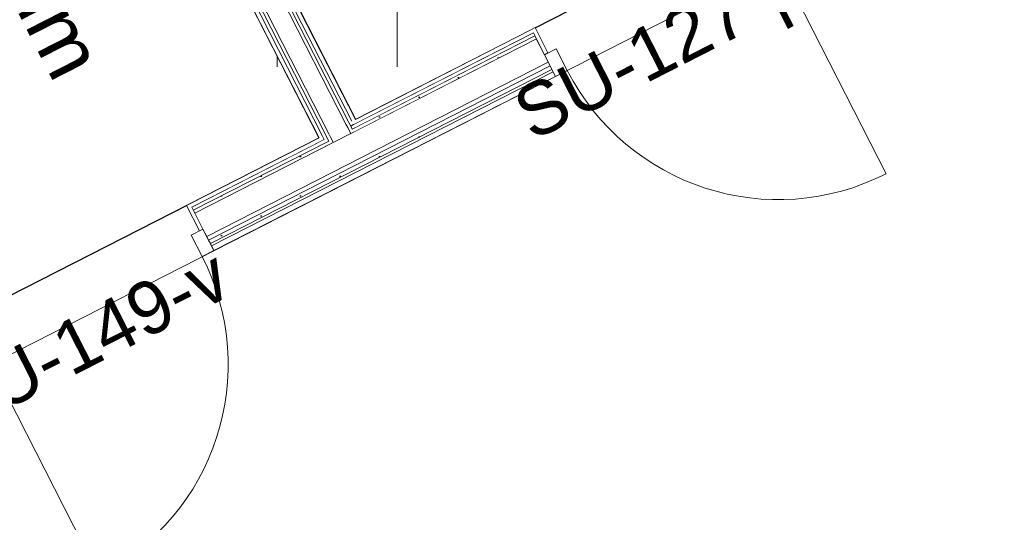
# Model space of a CAD drawing. Header units: metres. Extents: x 538891 to 1080079, y 6588829 to 13178720.
# Tile 515 of 1056: x 539908.93 to 539912.67, y 6589168.91 to 6589170.82. Entities that reach past the tile are written whole.
import ezdxf

# ---------------------------------------------------------------- set-up
doc = ezdxf.new("R2010")
doc.units = ezdxf.units.M
doc.header["$LTSCALE"] = 0.4
doc.header["$PDMODE"] = 1
doc.header["$PDSIZE"] = -2
doc.layers.add('AR', color=7, linetype='Continuous')
doc.layers.add('GEO', color=7, linetype='Continuous')
doc.styles.add('Arial', font='arial.ttf')
pattern_1 = [(0, (0, 0), (0, 0.075), [1e-05, -0.07499])]

# ---------------------------------------------------------------- blocks, each defined once
blk = doc.blocks.new('HEIN')
at = {"color": 7, "linetype": 'Continuous', "lineweight": 9}
for p, q in [((-0.4551, 0.7611), (-0.4551, -0.7611)), ((0.4551, 0.7611), (0.4551, -0.7611))]:
    blk.add_line(p, q, dxfattribs=at)

msp = doc.modelspace()

# ---------------------------------------------------------------- linework, layer by layer
at = {"layer": 'AR', "color": 7, "linetype": 'Continuous', "lineweight": 9}
for p, q in [((539911.8141, 6589171.0362), (539912.2232, 6589170.2346)), ((539908.8249, 6589169.5105), (539909.234, 6589168.7089))]:
    msp.add_line(p, q, dxfattribs=at)
at = {"layer": 'AR', "color": 9, "linetype": 'Continuous', "lineweight": 9, "true_color": 0xc9c5ab, "flags": 128}
msp.add_lwpolyline([(539908.8671, 6589165.6884), (539915.3691, 6589169.007), (539912.6771, 6589174.2813), (539911.3362, 6589173.5969), (539912.4718, 6589171.3719), (539907.3107, 6589168.7377)], close=True, dxfattribs=at)
at = {"layer": 'AR', "color": 7, "linetype": 'Continuous', "lineweight": 9, "flags": 128}
for points in [[(539908.8671, 6589165.6884), (539915.3691, 6589169.007), (539912.6771, 6589174.2813), (539911.3362, 6589173.5969), (539912.4718, 6589171.3719), (539907.3107, 6589168.7377)], [(539911.2699, 6589173.2868), (539909.2752, 6589172.2688), (539910.208, 6589170.441), (539912.2027, 6589171.4591)], [(539907.2198, 6589168.9158), (539910.07, 6589170.3706), (539909.0253, 6589172.4174), (539906.1751, 6589170.9627)]]:
    msp.add_lwpolyline(points, close=True, dxfattribs=at)
at = {"layer": 'AR', "color": 254, "linetype": 'Continuous', "lineweight": 25, "true_color": 0xd1d1d1, "flags": 128}
for points in [[(539911.2699, 6589173.2868), (539909.2752, 6589172.2688), (539910.208, 6589170.441), (539912.2027, 6589171.4591)], [(539907.2198, 6589168.9158), (539910.07, 6589170.3706), (539909.0253, 6589172.4174), (539906.1751, 6589170.9627)]]:
    msp.add_lwpolyline(points, close=True, dxfattribs=at)
at = {"layer": 'AR', "color": 7, "linetype": 'Continuous', "lineweight": 9}
for centre, start, end in [((539911.8141, 6589171.0362), 207.0398, 297.0398), ((539908.8249, 6589169.5105), 297.0398, 27.0398)]:
    msp.add_arc(centre, 0.9, start, end, dxfattribs=at)
at = {"layer": 'AR', "color": 254, "linetype": 'Continuous', "true_color": 0xcccccc}
msp.add_solid([(539915.4493, 6589169.0479), (539908.8671, 6589165.6884), (539915.522, 6589168.9054), (539908.9398, 6589165.5459)], dxfattribs=at)

# ---------------------------------------------------------------- block references
at = {"layer": 'GEO', "color": 8, "true_color": 0x7d7d7d, "xscale": 0.5, "yscale": 0.5, "zscale": 0.5}
msp.add_blockref('HEIN', (539910.1392, 6589171.0206), dxfattribs=at)

# ---------------------------------------------------------------- texts
at = {"layer": 'AR', "color": 7, "attachment_point": 1, "line_spacing_factor": 1.004016, "style": 'Arial'}
for s, insert, char_height, rotation in [('Pesuruum', (539908.6258, 6589171.92), 0.22, 297.0398), ('SU-149-v', (539908.6087, 6589169.422), 0.2, 27.0398)]:
    msp.add_mtext(s, dxfattribs=dict(at, insert=insert, char_height=char_height, rotation=rotation))

# ---------------------------------------------------------------- next in the draw order: wipeouts: each hides what was drawn before it
at = {"color": 255, "linetype": 'Continuous', "lineweight": 5}
for points in [[(539910.2149, 6589170.4277), (539910.8838, 6589170.7691), (539910.877, 6589170.7825), (539910.208, 6589170.441)], [(539910.0768, 6589170.3572), (539910.0902, 6589170.364), (539910.0834, 6589170.3774), (539910.07, 6589170.3706)]]:
    msp.add_wipeout(points, dxfattribs=at).dxf.layer = 'AR'

# ---------------------------------------------------------------- next in the draw order: wipeouts: each hides what was drawn before it
for points in [[(539910.2015, 6589170.4209), (539910.2149, 6589170.4277), (539910.208, 6589170.441), (539910.1947, 6589170.4342)], [(539909.5869, 6589170.1072), (539910.0768, 6589170.3572), (539910.07, 6589170.3706), (539909.5801, 6589170.1205)]]:
    msp.add_wipeout(points, dxfattribs=at).dxf.layer = 'AR'

# ---------------------------------------------------------------- next in the draw order: wipeouts: each hides what was drawn before it
for points in [[(539910.1904, 6589170.4152), (539910.2015, 6589170.4209), (539910.1947, 6589170.4342), (539910.1836, 6589170.4285)], [(539910.0959, 6589170.3529), (539910.107, 6589170.3586), (539910.1013, 6589170.3697), (539910.0902, 6589170.364)]]:
    msp.add_wipeout(points, dxfattribs=at).dxf.layer = 'AR'

# ---------------------------------------------------------------- next in the draw order: hatches: boundary and pattern name
at = {"layer": 'AR', "linetype": 'Continuous', "lineweight": 25, "true_color": 0x848484}
h = msp.add_hatch(dxfattribs=at)
h.set_pattern_fill('GYPSUM_0001', color=252, style=0, pattern_type=2)
h.set_pattern_definition(pattern_1)
h.paths.add_polyline_path([(539910.0959, 6589170.3529), (539910.107, 6589170.3586), (539910.1013, 6589170.3697), (539910.0902, 6589170.364)])

# ---------------------------------------------------------------- next in the draw order: wipeouts: each hides what was drawn before it
at = {"color": 255, "linetype": 'Continuous', "lineweight": 5}
msp.add_wipeout([(539910.2072, 6589170.4097), (539910.8895, 6589170.758), (539910.8838, 6589170.7691), (539910.2015, 6589170.4209)], dxfattribs=at).dxf.layer = 'AR'

# ---------------------------------------------------------------- next in the draw order: hatches: boundary and pattern name
at = {"layer": 'AR', "linetype": 'Continuous', "lineweight": 25, "true_color": 0x848484}
h = msp.add_hatch(dxfattribs=at)
h.set_pattern_fill('GYPSUM_0001', color=252, style=0, pattern_type=2)
h.set_pattern_definition(pattern_1)
h.paths.add_polyline_path([(539910.2072, 6589170.4097), (539910.8895, 6589170.758), (539910.8838, 6589170.7691), (539910.2015, 6589170.4209)])

# ---------------------------------------------------------------- next in the draw order: wipeouts: each hides what was drawn before it
at = {"color": 255, "linetype": 'Continuous', "lineweight": 5}
msp.add_wipeout([(539910.0959, 6589170.3529), (539910.0902, 6589170.364), (539909.5869, 6589170.1072), (539909.5926, 6589170.096)], dxfattribs=at).dxf.layer = 'AR'

# ---------------------------------------------------------------- next in the draw order: hatches: boundary and pattern name
at = {"layer": 'AR', "linetype": 'Continuous', "lineweight": 25, "true_color": 0x848484}
h = msp.add_hatch(dxfattribs=at)
h.set_pattern_fill('GYPSUM_0001', color=252, style=0, pattern_type=2)
h.set_pattern_definition(pattern_1)
h.paths.add_polyline_path([(539910.0959, 6589170.3529), (539910.0902, 6589170.364), (539909.5869, 6589170.1072), (539909.5926, 6589170.096)])

# ---------------------------------------------------------------- next in the draw order: wipeouts: each hides what was drawn before it
at = {"color": 255, "linetype": 'Continuous', "lineweight": 5}
msp.add_wipeout([(539910.1961, 6589170.404), (539910.2072, 6589170.4097), (539910.2015, 6589170.4209), (539910.1904, 6589170.4152)], dxfattribs=at).dxf.layer = 'AR'

# ---------------------------------------------------------------- next in the draw order: hatches: boundary and pattern name
at = {"layer": 'AR', "linetype": 'Continuous', "lineweight": 25, "true_color": 0x848484}
h = msp.add_hatch(dxfattribs=at)
h.set_pattern_fill('GYPSUM_0001', color=252, style=0, pattern_type=2)
h.set_pattern_definition(pattern_1)
h.paths.add_polyline_path([(539910.1961, 6589170.404), (539910.2072, 6589170.4097), (539910.2015, 6589170.4209), (539910.1904, 6589170.4152)])

# ---------------------------------------------------------------- next in the draw order: wipeouts: each hides what was drawn before it
at = {"color": 255, "linetype": 'Continuous', "lineweight": 5}
msp.add_wipeout([(539910.1127, 6589170.3475), (539910.1238, 6589170.3531), (539910.1181, 6589170.3643), (539910.107, 6589170.3586)], dxfattribs=at).dxf.layer = 'AR'

# ---------------------------------------------------------------- next in the draw order: hatches: boundary and pattern name
at = {"layer": 'AR', "linetype": 'Continuous', "lineweight": 25, "true_color": 0x848484}
h = msp.add_hatch(dxfattribs=at)
h.set_pattern_fill('GYPSUM_0001', color=252, style=0, pattern_type=2)
h.set_pattern_definition(pattern_1)
h.paths.add_polyline_path([(539910.1127, 6589170.3475), (539910.1238, 6589170.3531), (539910.1181, 6589170.3643), (539910.107, 6589170.3586)])

# ---------------------------------------------------------------- next in the draw order: wipeouts: each hides what was drawn before it
at = {"color": 255, "linetype": 'Continuous', "lineweight": 5}
msp.add_wipeout([(539910.8952, 6589170.7468), (539910.8895, 6589170.758), (539910.1961, 6589170.404), (539910.2017, 6589170.3929)], dxfattribs=at).dxf.layer = 'AR'

# ---------------------------------------------------------------- next in the draw order: hatches: boundary and pattern name
at = {"layer": 'AR', "linetype": 'Continuous', "lineweight": 25, "true_color": 0x848484}
h = msp.add_hatch(dxfattribs=at)
h.set_pattern_fill('GYPSUM_0001', color=252, style=0, pattern_type=2)
h.set_pattern_definition(pattern_1)
h.paths.add_polyline_path([(539910.8952, 6589170.7468), (539910.8895, 6589170.758), (539910.1961, 6589170.404), (539910.2017, 6589170.3929)])

# ---------------------------------------------------------------- next in the draw order: wipeouts: each hides what was drawn before it
at = {"color": 255, "linetype": 'Continuous', "lineweight": 5}
msp.add_wipeout([(539910.1127, 6589170.3475), (539910.107, 6589170.3586), (539909.5926, 6589170.096), (539909.5983, 6589170.0849)], dxfattribs=at).dxf.layer = 'AR'

# ---------------------------------------------------------------- next in the draw order: hatches: boundary and pattern name
at = {"layer": 'AR', "linetype": 'Continuous', "lineweight": 25, "true_color": 0x848484}
h = msp.add_hatch(dxfattribs=at)
h.set_pattern_fill('GYPSUM_0001', color=252, style=0, pattern_type=2)
h.set_pattern_definition(pattern_1)
h.paths.add_polyline_path([(539910.1127, 6589170.3475), (539910.107, 6589170.3586), (539909.5926, 6589170.096), (539909.5983, 6589170.0849)])

# ---------------------------------------------------------------- next in the draw order: wipeouts: each hides what was drawn before it
at = {"color": 255, "linetype": 'Continuous', "lineweight": 5}
msp.add_wipeout([(539910.1906, 6589170.3872), (539910.2017, 6589170.3929), (539910.1961, 6589170.404), (539910.1849, 6589170.3984)], dxfattribs=at).dxf.layer = 'AR'

# ---------------------------------------------------------------- next in the draw order: hatches: boundary and pattern name
at = {"layer": 'AR', "linetype": 'Continuous', "lineweight": 25, "true_color": 0x848484}
h = msp.add_hatch(dxfattribs=at)
h.set_pattern_fill('GYPSUM_0001', color=252, style=0, pattern_type=2)
h.set_pattern_definition(pattern_1)
h.paths.add_polyline_path([(539910.1906, 6589170.3872), (539910.2017, 6589170.3929), (539910.1961, 6589170.404), (539910.1849, 6589170.3984)])

# ---------------------------------------------------------------- next in the draw order: wipeouts: each hides what was drawn before it
at = {"color": 255, "linetype": 'Continuous', "lineweight": 5}
msp.add_wipeout([(539909.671, 6589169.9424), (539910.9679, 6589170.6043), (539910.9588, 6589170.6221), (539909.6619, 6589169.9602)], dxfattribs=at).dxf.layer = 'AR'

# ---------------------------------------------------------------- next in the draw order: wipeouts: each hides what was drawn before it
msp.add_wipeout([(539910.9588, 6589170.6221), (539910.9543, 6589170.631), (539909.6574, 6589169.9691), (539909.6619, 6589169.9602)], dxfattribs=at).dxf.layer = 'AR'

# ---------------------------------------------------------------- next in the draw order: linework, layer by layer
at = {"layer": 'AR', "color": 7, "linetype": 'Continuous', "lineweight": 9}
msp.add_line((539909.6265, 6589169.9197), (539909.671, 6589169.9424), dxfattribs=at)

# ---------------------------------------------------------------- next in the draw order: wipeouts: each hides what was drawn before it
at = {"color": 255, "linetype": 'Continuous', "lineweight": 5}
msp.add_wipeout([(539910.9543, 6589170.631), (539910.9474, 6589170.6444), (539909.6506, 6589169.9825), (539909.6574, 6589169.9691)], dxfattribs=at).dxf.layer = 'AR'

# ---------------------------------------------------------------- next in the draw order: hatches: boundary and pattern name
at = {"layer": 'AR', "linetype": 'Continuous', "lineweight": 25, "true_color": 0x848484}
h = msp.add_hatch(dxfattribs=at)
h.set_pattern_fill('GYPSUM_0001', color=252, style=0, pattern_type=2)
h.set_pattern_definition(pattern_1)
h.paths.add_polyline_path([(539910.9543, 6589170.631), (539910.9474, 6589170.6444), (539909.6506, 6589169.9825), (539909.6574, 6589169.9691)])

# ---------------------------------------------------------------- next in the draw order: linework, layer by layer
at = {"layer": 'AR', "color": 7, "linetype": 'Continuous', "lineweight": 9}
for p, q in [((539910.9706, 6589170.709), (539911.0124, 6589170.6271)), ((539911.0124, 6589170.6271), (539910.9679, 6589170.6043)), ((539909.671, 6589169.9424), (539909.6619, 6589169.9602)), ((539909.671, 6589169.9424), (539909.6619, 6589169.9602)), ((539909.671, 6589169.9424), (539909.6619, 6589169.9602))]:
    msp.add_line(p, q, dxfattribs=at)

# ---------------------------------------------------------------- next in the draw order: wipeouts: each hides what was drawn before it
at = {"color": 255, "linetype": 'Continuous', "lineweight": 5}
msp.add_wipeout([(539910.9474, 6589170.6444), (539910.9406, 6589170.6578), (539909.6438, 6589169.9958), (539909.6506, 6589169.9825)], dxfattribs=at).dxf.layer = 'AR'

# ---------------------------------------------------------------- next in the draw order: hatches: boundary and pattern name
at = {"layer": 'AR', "linetype": 'Continuous', "lineweight": 25, "true_color": 0x848484}
h = msp.add_hatch(dxfattribs=at)
h.set_pattern_fill('GYPSUM_0001', color=252, style=0, pattern_type=2)
h.set_pattern_definition(pattern_1)
h.paths.add_polyline_path([(539910.9474, 6589170.6444), (539910.9406, 6589170.6578), (539909.6438, 6589169.9958), (539909.6506, 6589169.9825)])

# ---------------------------------------------------------------- next in the draw order: linework, layer by layer
at = {"layer": 'AR', "color": 7, "linetype": 'Continuous', "lineweight": 9}
msp.add_line((539909.6619, 6589169.9602), (539909.6574, 6589169.9691), dxfattribs=at)
msp.add_line((539909.6619, 6589169.9602), (539909.6574, 6589169.9691), dxfattribs=at)
msp.add_line((539909.6619, 6589169.9602), (539909.6574, 6589169.9691), dxfattribs=at)

# ---------------------------------------------------------------- next in the draw order: wipeouts: each hides what was drawn before it
at = {"color": 255, "linetype": 'Continuous', "lineweight": 5}
msp.add_wipeout([(539910.9406, 6589170.6578), (539910.9261, 6589170.6863), (539910.8952, 6589170.7468), (539909.5983, 6589170.0849), (539909.6292, 6589170.0243), (539909.6438, 6589169.9958)], dxfattribs=at).dxf.layer = 'AR'

# ---------------------------------------------------------------- next in the draw order: linework, layer by layer
at = {"layer": 'AR', "color": 7, "linetype": 'Continuous', "lineweight": 9}
for p, q in [((539909.6506, 6589169.9825), (539910.9474, 6589170.6444)), ((539909.6574, 6589169.9691), (539910.9543, 6589170.631)), ((539909.6619, 6589169.9602), (539910.9588, 6589170.6221)), ((539910.9474, 6589170.6444), (539910.9406, 6589170.6578)), ((539910.9474, 6589170.6444), (539910.9406, 6589170.6578)), ((539910.9474, 6589170.6444), (539910.9406, 6589170.6578)), ((539910.9543, 6589170.631), (539910.9474, 6589170.6444)), ((539910.9543, 6589170.631), (539910.9474, 6589170.6444)), ((539910.9543, 6589170.631), (539910.9474, 6589170.6444)), ((539910.9588, 6589170.6221), (539910.9543, 6589170.631)), ((539910.9588, 6589170.6221), (539910.9543, 6589170.631)), ((539910.9588, 6589170.6221), (539910.9543, 6589170.631)), ((539910.9679, 6589170.6043), (539910.9588, 6589170.6221)), ((539910.9679, 6589170.6043), (539910.9588, 6589170.6221)), ((539910.9679, 6589170.6043), (539910.9588, 6589170.6221)), ((539909.671, 6589169.9424), (539910.9679, 6589170.6043)), ((539910.1906, 6589170.3872), (539910.1849, 6589170.3984)), ((539910.2015, 6589170.4209), (539910.1904, 6589170.4152)), ((539910.1961, 6589170.404), (539910.1904, 6589170.4152)), ((539910.1013, 6589170.3697), (539910.107, 6589170.3586)), ((539910.1181, 6589170.3643), (539910.1238, 6589170.3531)), ((539910.1238, 6589170.3531), (539910.1906, 6589170.3872)), ((539909.6506, 6589169.9825), (539909.6438, 6589169.9958)), ((539909.6506, 6589169.9825), (539909.6438, 6589169.9958)), ((539909.6506, 6589169.9825), (539909.6438, 6589169.9958)), ((539909.6574, 6589169.9691), (539909.6506, 6589169.9825)), ((539909.6574, 6589169.9691), (539909.6506, 6589169.9825)), ((539909.6574, 6589169.9691), (539909.6506, 6589169.9825))]:
    msp.add_line(p, q, dxfattribs=at)
at = {"layer": 'AR', "color": 7, "linetype": 'Continuous', "lineweight": 5}
msp.add_point((539910.0902, 6589170.364), dxfattribs=at)

# ---------------------------------------------------------------- next in the draw order: wipeouts: each hides what was drawn before it
at = {"color": 255, "linetype": 'Continuous', "lineweight": 5}
for points in [[(539910.877, 6589170.7825), (539910.8838, 6589170.7691), (539910.9261, 6589170.6863), (539910.9394, 6589170.6931), (539910.8903, 6589170.7893)], [(539909.5801, 6589170.1205), (539909.5668, 6589170.1137), (539909.6158, 6589170.0175), (539909.6292, 6589170.0243), (539909.5869, 6589170.1072)]]:
    msp.add_wipeout(points, dxfattribs=at).dxf.layer = 'AR'

# ---------------------------------------------------------------- next in the draw order: linework, layer by layer
at = {"layer": 'AR', "color": 7, "linetype": 'Continuous', "lineweight": 9}
for p, q in [((539910.877, 6589170.7825), (539910.208, 6589170.441)), ((539910.877, 6589170.7825), (539910.8903, 6589170.7893)), ((539910.877, 6589170.7825), (539910.8903, 6589170.7893)), ((539910.9394, 6589170.6931), (539910.8903, 6589170.7893)), ((539910.9394, 6589170.6931), (539910.8903, 6589170.7893)), ((539910.8952, 6589170.7468), (539910.1906, 6589170.3872)), ((539910.8895, 6589170.758), (539910.1961, 6589170.404)), ((539910.8838, 6589170.7691), (539910.2015, 6589170.4209)), ((539910.8838, 6589170.7691), (539910.2015, 6589170.4209)), ((539910.8838, 6589170.7691), (539910.9261, 6589170.6863)), ((539910.9261, 6589170.6863), (539910.9706, 6589170.709)), ((539910.9261, 6589170.6863), (539910.9394, 6589170.6931)), ((539910.9406, 6589170.6578), (539910.9261, 6589170.6863)), ((539910.9679, 6589170.6043), (539910.9261, 6589170.6863)), ((539910.9406, 6589170.6578), (539910.9261, 6589170.6863)), ((539910.9406, 6589170.6578), (539910.9261, 6589170.6863)), ((539909.6438, 6589169.9958), (539910.9406, 6589170.6578)), ((539910.07, 6589170.3706), (539909.5801, 6589170.1205)), ((539910.0902, 6589170.364), (539909.5869, 6589170.1072)), ((539910.0902, 6589170.364), (539909.5869, 6589170.1072)), ((539910.107, 6589170.3586), (539909.5926, 6589170.096)), ((539910.1238, 6589170.3531), (539909.5983, 6589170.0849)), ((539909.5801, 6589170.1205), (539909.5668, 6589170.1137)), ((539909.5801, 6589170.1205), (539909.5668, 6589170.1137)), ((539909.6158, 6589170.0175), (539909.5668, 6589170.1137)), ((539909.6158, 6589170.0175), (539909.5668, 6589170.1137)), ((539909.5869, 6589170.1072), (539909.6292, 6589170.0243)), ((539909.6292, 6589170.0243), (539909.5847, 6589170.0016)), ((539909.6292, 6589170.0243), (539909.6158, 6589170.0175)), ((539909.6438, 6589169.9958), (539909.6292, 6589170.0243)), ((539909.671, 6589169.9424), (539909.6292, 6589170.0243)), ((539909.6438, 6589169.9958), (539909.6292, 6589170.0243)), ((539909.6438, 6589169.9958), (539909.6292, 6589170.0243)), ((539909.5847, 6589170.0016), (539909.6265, 6589169.9197))]:
    msp.add_line(p, q, dxfattribs=at)

# ---------------------------------------------------------------- next in the draw order: texts
at = {"layer": 'AR', "color": 7, "insert": (539910.7887, 6589170.5347), "char_height": 0.2, "attachment_point": 1, "rotation": 27.0398, "line_spacing_factor": 1.004016, "style": 'Arial'}
msp.add_mtext('SU-127-p', dxfattribs=at)

# ---------------------------------------------------------------- next in the draw order: wipeouts: each hides what was drawn before it
at = {"color": 255, "linetype": 'Continuous', "lineweight": 5}
msp.add_wipeout([(539910.1792, 6589170.4095), (539910.1904, 6589170.4152), (539910.1836, 6589170.4285), (539910.1724, 6589170.4229)], dxfattribs=at).dxf.layer = 'AR'

# ---------------------------------------------------------------- next in the draw order: hatches: boundary and pattern name
at = {"layer": 'AR', "linetype": 'Continuous', "lineweight": 25, "true_color": 0x848484}
h = msp.add_hatch(dxfattribs=at)
h.set_pattern_fill('GYPSUM_0001', color=252, style=0, pattern_type=2)
h.set_pattern_definition(pattern_1)
h.paths.add_polyline_path([(539910.1792, 6589170.4095), (539910.1904, 6589170.4152), (539910.1836, 6589170.4285), (539910.1724, 6589170.4229)])

# ---------------------------------------------------------------- next in the draw order: wipeouts: each hides what was drawn before it
at = {"color": 255, "linetype": 'Continuous', "lineweight": 5}
msp.add_wipeout([(539910.1124, 6589170.3754), (539910.1792, 6589170.4095), (539910.1724, 6589170.4229), (539910.1056, 6589170.3888)], dxfattribs=at).dxf.layer = 'AR'

# ---------------------------------------------------------------- next in the draw order: wipeouts: each hides what was drawn before it
for points in [[(539910.1849, 6589170.3984), (539910.1961, 6589170.404), (539910.1904, 6589170.4152), (539910.1792, 6589170.4095)], [(539910.1013, 6589170.3697), (539910.1124, 6589170.3754), (539910.1056, 6589170.3888), (539910.0945, 6589170.3831)]]:
    msp.add_wipeout(points, dxfattribs=at).dxf.layer = 'AR'

# ---------------------------------------------------------------- next in the draw order: hatches: boundary and pattern name
at = {"layer": 'AR', "linetype": 'Continuous', "lineweight": 25, "true_color": 0x848484}
h = msp.add_hatch(dxfattribs=at)
h.set_pattern_fill('GYPSUM_0001', color=252, style=0, pattern_type=2)
h.set_pattern_definition(pattern_1)
h.paths.add_polyline_path([(539910.1849, 6589170.3984), (539910.1961, 6589170.404), (539910.1904, 6589170.4152), (539910.1792, 6589170.4095)])
h = msp.add_hatch(dxfattribs=at)
h.set_pattern_fill('GYPSUM_0001', color=252, style=0, pattern_type=2)
h.set_pattern_definition(pattern_1)
h.paths.add_polyline_path([(539910.1013, 6589170.3697), (539910.1124, 6589170.3754), (539910.1056, 6589170.3888), (539910.0945, 6589170.3831)])

# ---------------------------------------------------------------- next in the draw order: wipeouts: each hides what was drawn before it
at = {"color": 255, "linetype": 'Continuous', "lineweight": 5}
msp.add_wipeout([(539910.0902, 6589170.364), (539910.1013, 6589170.3697), (539910.0945, 6589170.3831), (539910.0834, 6589170.3774)], dxfattribs=at).dxf.layer = 'AR'

# ---------------------------------------------------------------- next in the draw order: hatches: boundary and pattern name
at = {"layer": 'AR', "linetype": 'Continuous', "lineweight": 25, "true_color": 0x848484}
h = msp.add_hatch(dxfattribs=at)
h.set_pattern_fill('GYPSUM_0001', color=252, style=0, pattern_type=2)
h.set_pattern_definition(pattern_1)
h.paths.add_polyline_path([(539910.0902, 6589170.364), (539910.1013, 6589170.3697), (539910.0945, 6589170.3831), (539910.0834, 6589170.3774)])

# ---------------------------------------------------------------- next in the draw order: wipeouts: each hides what was drawn before it
at = {"color": 255, "linetype": 'Continuous', "lineweight": 5}
msp.add_wipeout([(539910.1181, 6589170.3643), (539910.1849, 6589170.3984), (539910.1792, 6589170.4095), (539910.1124, 6589170.3754)], dxfattribs=at).dxf.layer = 'AR'

# ---------------------------------------------------------------- next in the draw order: wipeouts: each hides what was drawn before it
msp.add_wipeout([(539910.107, 6589170.3586), (539910.1181, 6589170.3643), (539910.1124, 6589170.3754), (539910.1013, 6589170.3697)], dxfattribs=at).dxf.layer = 'AR'

# ---------------------------------------------------------------- next in the draw order: hatches: boundary and pattern name
at = {"layer": 'AR', "linetype": 'Continuous', "lineweight": 25, "true_color": 0x848484}
h = msp.add_hatch(dxfattribs=at)
h.set_pattern_fill('GYPSUM_0001', color=252, style=0, pattern_type=2)
h.set_pattern_definition(pattern_1)
h.paths.add_polyline_path([(539910.107, 6589170.3586), (539910.1181, 6589170.3643), (539910.1124, 6589170.3754), (539910.1013, 6589170.3697)])

# ---------------------------------------------------------------- next in the draw order: wipeouts: each hides what was drawn before it
at = {"color": 255, "linetype": 'Continuous', "lineweight": 5}
for points in [[(539909.0253, 6589172.4174), (539910.07, 6589170.3706), (539910.0834, 6589170.3774), (539909.0387, 6589172.4242)], [(539910.1238, 6589170.3531), (539910.1906, 6589170.3872), (539910.1849, 6589170.3984), (539910.1181, 6589170.3643)]]:
    msp.add_wipeout(points, dxfattribs=at).dxf.layer = 'AR'

# ---------------------------------------------------------------- next in the draw order: linework, layer by layer
at = {"layer": 'AR', "color": 7, "linetype": 'Continuous', "lineweight": 9}
msp.add_line((539910.1181, 6589170.3643), (539910.1238, 6589170.3531), dxfattribs=at)

# ---------------------------------------------------------------- next in the draw order: wipeouts: each hides what was drawn before it
at = {"color": 255, "linetype": 'Continuous', "lineweight": 5}
msp.add_wipeout([(539909.0387, 6589172.4242), (539910.0834, 6589170.3774), (539910.0945, 6589170.3831), (539909.0498, 6589172.4299)], dxfattribs=at).dxf.layer = 'AR'

# ---------------------------------------------------------------- next in the draw order: hatches: boundary and pattern name
at = {"layer": 'AR', "linetype": 'Continuous', "lineweight": 25, "true_color": 0x848484}
h = msp.add_hatch(dxfattribs=at)
h.set_pattern_fill('GYPSUM_0001', color=252, style=0, pattern_type=2)
h.set_pattern_definition(pattern_1)
h.paths.add_polyline_path([(539909.0387, 6589172.4242), (539910.0834, 6589170.3774), (539910.0945, 6589170.3831), (539909.0498, 6589172.4299)])

# ---------------------------------------------------------------- next in the draw order: linework, layer by layer
at = {"layer": 'AR', "color": 7, "linetype": 'Continuous', "lineweight": 5}
msp.add_point((539910.0902, 6589170.364), dxfattribs=at)

# ---------------------------------------------------------------- next in the draw order: wipeouts: each hides what was drawn before it
at = {"color": 255, "linetype": 'Continuous', "lineweight": 5}
msp.add_wipeout([(539909.0498, 6589172.4299), (539910.0945, 6589170.3831), (539910.1056, 6589170.3888), (539909.0609, 6589172.4356)], dxfattribs=at).dxf.layer = 'AR'

# ---------------------------------------------------------------- next in the draw order: hatches: boundary and pattern name
at = {"layer": 'AR', "linetype": 'Continuous', "lineweight": 25, "true_color": 0x848484}
h = msp.add_hatch(dxfattribs=at)
h.set_pattern_fill('GYPSUM_0001', color=252, style=0, pattern_type=2)
h.set_pattern_definition(pattern_1)
h.paths.add_polyline_path([(539909.0498, 6589172.4299), (539910.0945, 6589170.3831), (539910.1056, 6589170.3888), (539909.0609, 6589172.4356)])

# ---------------------------------------------------------------- next in the draw order: linework, layer by layer
at = {"layer": 'AR', "color": 7, "linetype": 'Continuous', "lineweight": 9}
msp.add_line((539910.1013, 6589170.3697), (539910.107, 6589170.3586), dxfattribs=at)
at = {"layer": 'AR', "color": 7, "linetype": 'Continuous', "lineweight": 5}
msp.add_point((539910.1013, 6589170.3697), dxfattribs=at)

# ---------------------------------------------------------------- next in the draw order: wipeouts: each hides what was drawn before it
at = {"color": 255, "linetype": 'Continuous', "lineweight": 5}
msp.add_wipeout([(539909.2618, 6589172.2619), (539910.1947, 6589170.4342), (539910.208, 6589170.441), (539909.2752, 6589172.2688)], dxfattribs=at).dxf.layer = 'AR'

# ---------------------------------------------------------------- next in the draw order: wipeouts: each hides what was drawn before it
msp.add_wipeout([(539909.2439, 6589172.2696), (539910.1836, 6589170.4285), (539910.1947, 6589170.4342), (539909.255, 6589172.2753)], dxfattribs=at).dxf.layer = 'AR'

# ---------------------------------------------------------------- next in the draw order: hatches: boundary and pattern name
at = {"layer": 'AR', "linetype": 'Continuous', "lineweight": 25, "true_color": 0x848484}
h = msp.add_hatch(dxfattribs=at)
h.set_pattern_fill('GYPSUM_0001', color=252, style=0, pattern_type=2)
h.set_pattern_definition(pattern_1)
h.paths.add_polyline_path([(539909.2439, 6589172.2696), (539910.1836, 6589170.4285), (539910.1947, 6589170.4342), (539909.255, 6589172.2753)])

# ---------------------------------------------------------------- next in the draw order: wipeouts: each hides what was drawn before it
at = {"color": 255, "linetype": 'Continuous', "lineweight": 5}
msp.add_wipeout([(539909.2271, 6589172.2751), (539910.1724, 6589170.4229), (539910.1836, 6589170.4285), (539909.2382, 6589172.2807)], dxfattribs=at).dxf.layer = 'AR'

# ---------------------------------------------------------------- next in the draw order: hatches: boundary and pattern name
at = {"layer": 'AR', "linetype": 'Continuous', "lineweight": 25, "true_color": 0x848484}
h = msp.add_hatch(dxfattribs=at)
h.set_pattern_fill('GYPSUM_0001', color=252, style=0, pattern_type=2)
h.set_pattern_definition(pattern_1)
h.paths.add_polyline_path([(539909.2271, 6589172.2751), (539910.1724, 6589170.4229), (539910.1836, 6589170.4285), (539909.2382, 6589172.2807)])

# ---------------------------------------------------------------- next in the draw order: wipeouts: each hides what was drawn before it
at = {"color": 255, "linetype": 'Continuous', "lineweight": 5}
msp.add_wipeout([(539909.1546, 6589172.2521), (539910.1056, 6589170.3888), (539910.1724, 6589170.4229), (539909.2214, 6589172.2862)], dxfattribs=at).dxf.layer = 'AR'

# ---------------------------------------------------------------- next in the draw order: linework, layer by layer
at = {"layer": 'AR', "color": 7, "linetype": 'Continuous', "lineweight": 9}
for p, q in [((539909.0253, 6589172.4174), (539910.07, 6589170.3706)), ((539909.0387, 6589172.4242), (539910.0834, 6589170.3774)), ((539909.0387, 6589172.4242), (539910.0834, 6589170.3774)), ((539909.0498, 6589172.4299), (539910.0945, 6589170.3831)), ((539910.1724, 6589170.4229), (539909.2214, 6589172.2862)), ((539910.1836, 6589170.4285), (539909.2382, 6589172.2807)), ((539910.1947, 6589170.4342), (539909.255, 6589172.2753)), ((539910.1947, 6589170.4342), (539909.255, 6589172.2753)), ((539910.208, 6589170.441), (539909.2752, 6589172.2688)), ((539909.1546, 6589172.2521), (539910.1056, 6589170.3888)), ((539910.1792, 6589170.4095), (539910.1724, 6589170.4229)), ((539910.1849, 6589170.3984), (539910.1792, 6589170.4095)), ((539910.1904, 6589170.4152), (539910.1836, 6589170.4285)), ((539910.1906, 6589170.3872), (539910.1849, 6589170.3984)), ((539910.1961, 6589170.404), (539910.1904, 6589170.4152)), ((539910.0834, 6589170.3774), (539910.0902, 6589170.364)), ((539910.0945, 6589170.3831), (539910.1013, 6589170.3697)), ((539910.1056, 6589170.3888), (539910.1124, 6589170.3754)), ((539910.1124, 6589170.3754), (539910.1181, 6589170.3643)), ((539910.1238, 6589170.3531), (539910.1906, 6589170.3872))]:
    msp.add_line(p, q, dxfattribs=at)
at = {"layer": 'AR', "color": 7, "linetype": 'Continuous', "lineweight": 5}
for p in [(539910.1792, 6589170.4095), (539910.1904, 6589170.4152), (539910.1124, 6589170.3754)]:
    msp.add_point(p, dxfattribs=at)

doc.saveas('drawing.dxf')
